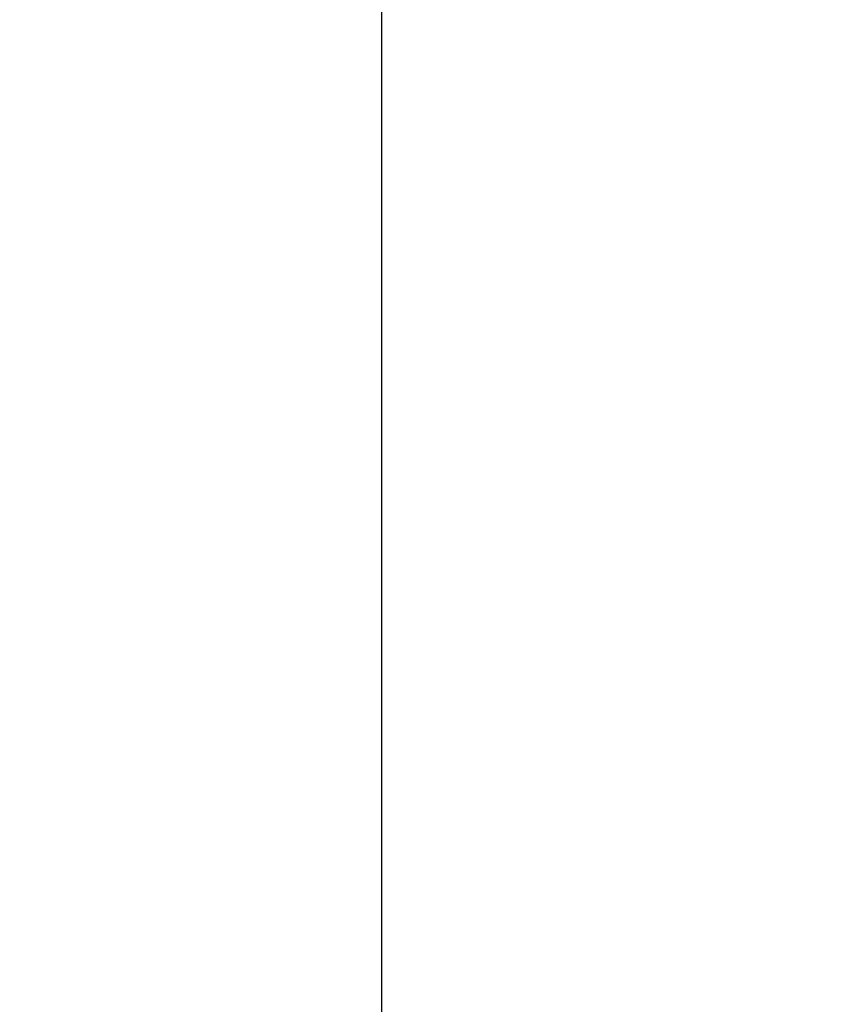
# Model space of a CAD drawing. Header units: inches. Extents: x 0 to 243, y 0 to 157.
# Tile 265 of 284: x 119.18 to 123.34, y 84.29 to 89.38. Entities that reach past the tile are written whole.
import ezdxf

# ---------------------------------------------------------------- set-up
doc = ezdxf.new("R2010")
doc.units = ezdxf.units.IN
doc.header["$LTSCALE"] = 13.357143
doc.header["$MEASUREMENT"] = 0
doc.layers.get('0').update_dxf_attribs({"linetype": 'CONTINUOUS'})
doc.layers.add('DIMENSIONS', color=7, linetype='CONTINUOUS')
doc.styles.get("Standard").update_dxf_attribs({"font": 'arial.ttf'})
doc.dimstyles.new('DIMSTYLE_1', dxfattribs={"dimtxt": 1.071429, "dimasz": 1.428571, "dimexe": 0.09, "dimexo": 0.07, "dimgap": 0.0375, "dimtad": 0, "dimtih": 1, "dimtoh": 1, "dimzin": 4, "dimdsep": 46, "dimtxsty": 'Standard', "dimblk": '_FILLED', "dimblk1": '_FILLED', "dimblk2": '_FILLED', "dimcen": 0.09, "dimadec": 3, "dimazin": 1, "dimtfac": 1, "dimtdec": 3, "dimtofl": 0, "dimtmove": 0, "dimatfit": 3, "dimldrblk": '_FILLED', "dimfxl": 0, "dimtolj": 1, "dimtzin": 4, "dimarcsym": 0})

# ---------------------------------------------------------------- blocks, each defined once
blk = doc.blocks.new('_FILLED')
at = {"color": 0, "linetype": 'ByBlock'}
blk.add_solid([(0, 0), (-1, 0.2), (-1, -0.2)], dxfattribs=at)
blk = doc.blocks.new('*D12')
at = {"layer": 'DIMENSIONS', "color": 2, "linetype": 'Continuous'}
for p, q in [((124.0514, 113.0714), (119.769, 113.0714)), ((121.0547, 113.0714), (121.0547, 78.1429)), ((121.0547, 41.0714), (121.0547, 76)), ((124.0624, 41.0714), (119.769, 41.0714))]:
    blk.add_line(p, q, dxfattribs=at)
at = {"layer": 'DIMENSIONS', "color": 2, "linetype": 'Continuous', "xscale": 1.4285714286, "yscale": 1.4285714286, "zscale": 1.4285714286}
for p, rotation in [((121.0547, 113.0714), 90), ((121.0547, 41.0714), 270)]:
    blk.add_blockref('_FILLED', p, dxfattribs=dict(at, rotation=rotation))
at = {"layer": 'DIMENSIONS', "color": 2, "linetype": 'Continuous', "insert": (121.0547, 77.6072), "char_height": 1.07143, "width": 3.744025, "attachment_point": 2, "line_spacing_factor": 0.9}
blk.add_mtext('72.00', dxfattribs=at)

msp = doc.modelspace()

# ---------------------------------------------------------------- dimensions: what is measured, and where the dimension line sits
at = {"layer": 'DIMENSIONS', "color": 2, "linetype": 'Continuous'}
dim = msp.add_linear_dim(base=(121.0547, 113.0714), p1=(124.1324, 41.0714), p2=(124.1214, 113.0714), angle=90, dimstyle='DIMSTYLE_1', dxfattribs=at)
dim.commit()
dim.dimension.update_dxf_attribs({"geometry": '*D12', "text_midpoint": (121.0544, 77.0655), "dimtype": 160})

doc.saveas('drawing.dxf')
